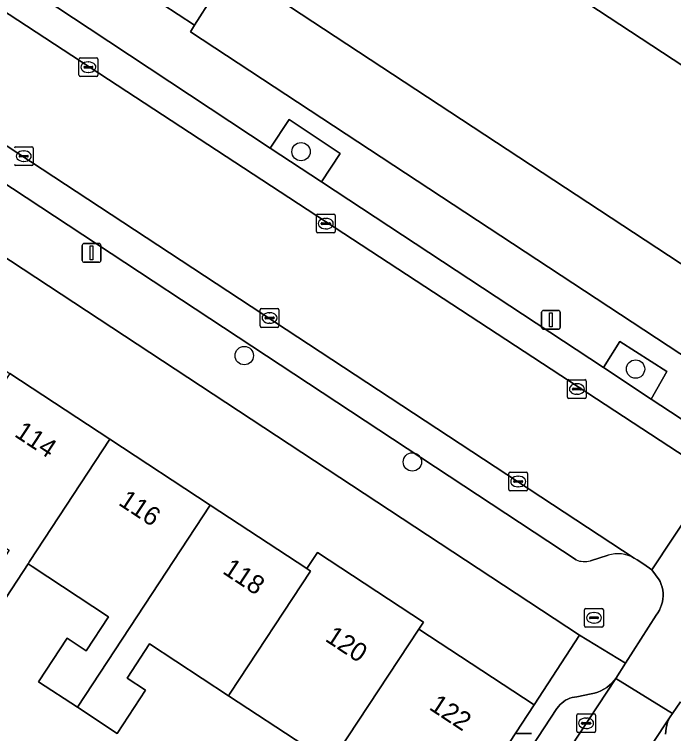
# Model space of a CAD drawing. Extents: x 159279 to 160377, y 384531 to 385888.
# Drawn here: x 160051.36 to 160086.51, y 384817.27 to 384855.62 of the extents above; entities that cross this region are included whole.
import ezdxf

# ---------------------------------------------------------------- set-up
doc = ezdxf.new("R2010")
doc.units = 0
for name, color, linetype in [('IMGEO_Boom', 7, 'Continuous'), ('IMGEO_Brandkraan', 7, 'Continuous'), ('IMGEO_Erf', 7, 'Continuous'), ('IMGEO_Groenvoorziening', 7, 'Continuous'), ('IMGEO_Kolk', 7, 'Continuous'), ('IMGEO_Lichtmast', 7, 'Continuous'), ('IMGEO_Pand', 7, 'Continuous'), ('IMGEO_Pand_nummerreeks', 7, 'Continuous'), ('IMGEO_Parkeervlak_open', 7, 'Continuous'), ('IMGEO_Rijbaan_lokaal_open', 7, 'Continuous'), ('IMGEO_Voetpad_open', 7, 'Continuous')]:
    doc.layers.add(name, color=color, linetype=linetype)

msp = doc.modelspace()

# ---------------------------------------------------------------- linework, layer by layer
at = {"layer": 'IMGEO_Boom'}
for centre in [(160066.645, 384848.302), (160063.615, 384837.428), (160084.479, 384836.709), (160072.58, 384831.758)]:
    msp.add_circle(centre, 0.489, dxfattribs=at)
at = {"layer": 'IMGEO_Brandkraan'}
for p, q in [((160081.761, 384823.02), (160081.761, 384823.872)), ((160081.836, 384823.946), (160082.688, 384823.946)), ((160082.249, 384823.726), (160082.274, 384823.726)), ((160082.762, 384823.872), (160082.762, 384823.02)), ((160082.02, 384823.44), (160082.02, 384823.452)), ((160082.458, 384823.403), (160082.06, 384823.403)), ((160082.063, 384823.489), (160082.461, 384823.489)), ((160082.504, 384823.452), (160082.504, 384823.44)), ((160082.688, 384822.946), (160081.836, 384822.946)), ((160082.272, 384823.166), (160082.247, 384823.166))]:
    msp.add_line(p, q, dxfattribs=at)
for points in [[(160081.761, 384823.02), (160081.761, 384823.872)], [(160081.836, 384823.946), (160082.688, 384823.946)], [(160082.762, 384823.872), (160082.762, 384823.02)], [(160082.688, 384822.946), (160081.836, 384822.946)]]:
    msp.add_lwpolyline(points, dxfattribs=at)
for centre, radius, start, end in [((160081.838, 384823.87), 0.0765, 91.552, 178.448), ((160081.838, 384823.87), 0.0765, 91.552, 178.448), ((160082.686, 384823.87), 0.0765, 1.552, 88.448), ((160082.686, 384823.87), 0.0765, 1.552, 88.448), ((160082.06, 384823.449), 0.0403, 85.8775, 175.7526), ((160082.057, 384823.439), 0.0366, 178.938, 274.7102), ((160082.461, 384823.446), 0.043, 264.8664, 352.4533), ((160082.465, 384823.451), 0.0386, 1.7309, 96.639), ((160081.838, 384823.022), 0.0765, 181.552, 268.448), ((160081.838, 384823.022), 0.0765, 181.552, 268.448), ((160082.686, 384823.022), 0.0765, 271.552, 358.448), ((160082.686, 384823.022), 0.0765, 271.552, 358.448)]:
    msp.add_arc(centre, radius, start, end, dxfattribs=at)
for centre, major_axis, ratio, start_param, end_param in [((160082.248, 384823.446), (-0.387, 0.002), 0.722429, 4.712389, 7.853982), ((160082.273, 384823.446), (-0.39, 0.002), 0.717154, 1.570796, 4.712389)]:
    msp.add_ellipse(centre, major_axis=major_axis, ratio=ratio, start_param=start_param, end_param=end_param, dxfattribs=at)
at = {"layer": 'IMGEO_Erf'}
for points in [[(160060.532, 384883.683), (160054.482, 384874.447), (160057.096, 384872.735), (160057.2, 384872.894), (160059.366, 384871.475), (160061.377, 384870.127), (160062.989, 384869.047), (160065.505, 384867.361), (160060.669, 384860.007), (160060.538, 384860.09), (160058.356, 384856.775), (160060.969, 384855.055), (160061.94, 384856.593), (160062.105, 384856.844), (160062.968, 384858.071), (160067.831, 384865.477), (160100.599, 384843.961)], [(160066.839, 384816.62), (160062.778, 384819.287), (160058.569, 384822.051), (160057.373, 384820.229), (160058.349, 384819.588), (160056.836, 384817.283), (160054.718, 384818.674), (160052.653, 384820.03), (160054.178, 384822.353), (160055.185, 384821.692), (160056.375, 384823.504), (160052.31, 384826.174), (160052.089, 384826.319), (160049.39, 384822.213)]]:
    msp.add_lwpolyline(points, dxfattribs=at)
msp.add_lwpolyline([(160081.482, 384822.515), (160031.613, 384855.334), (160029.148, 384851.677), (160035.303, 384847.635), (160035.492, 384847.922), (160041.083, 384844.25), (160040.538, 384843.42), (160045.765, 384839.988), (160051.112, 384836.476), (160056.459, 384832.964), (160061.805, 384829.454), (160066.956, 384826.071), (160067.526, 384826.929), (160073.165, 384823.22), (160072.917, 384822.843), (160079.077, 384818.797)], close=True, dxfattribs=at)
at = {"layer": 'IMGEO_Groenvoorziening'}
for points in [[(160067.731, 384846.686), (160068.724, 384848.201), (160066.018, 384850.011), (160065.005, 384848.482)], [(160086.146, 384836.582), (160083.645, 384838.182), (160082.763, 384836.792), (160085.316, 384835.111)]]:
    msp.add_lwpolyline(points, close=True, dxfattribs=at)
at = {"layer": 'IMGEO_Kolk'}
for p, q in [((160054.806, 384852.38), (160054.806, 384853.232)), ((160054.881, 384853.306), (160055.733, 384853.306)), ((160055.807, 384853.232), (160055.807, 384852.38)), ((160055.065, 384852.8), (160055.065, 384852.812)), ((160055.108, 384852.849), (160055.506, 384852.849)), ((160055.294, 384853.086), (160055.319, 384853.086)), ((160055.549, 384852.812), (160055.549, 384852.8)), ((160055.503, 384852.763), (160055.105, 384852.763)), ((160055.317, 384852.526), (160055.292, 384852.526)), ((160055.733, 384852.306), (160054.881, 384852.306)), ((160051.436, 384848.564), (160052.288, 384848.564)), ((160051.849, 384848.344), (160051.874, 384848.344)), ((160052.362, 384848.49), (160052.362, 384847.638)), ((160051.62, 384848.058), (160051.62, 384848.07)), ((160052.058, 384848.021), (160051.66, 384848.021)), ((160051.663, 384848.107), (160052.061, 384848.107)), ((160051.872, 384847.784), (160051.847, 384847.784)), ((160052.104, 384848.07), (160052.104, 384848.058)), ((160052.288, 384847.564), (160051.436, 384847.564)), ((160067.464, 384844.04), (160067.464, 384844.892)), ((160067.539, 384844.966), (160068.391, 384844.966)), ((160067.952, 384844.746), (160067.977, 384844.746)), ((160068.465, 384844.892), (160068.465, 384844.04)), ((160067.723, 384844.46), (160067.723, 384844.472)), ((160068.161, 384844.423), (160067.763, 384844.423)), ((160067.766, 384844.509), (160068.164, 384844.509)), ((160068.207, 384844.472), (160068.207, 384844.46)), ((160068.391, 384843.966), (160067.539, 384843.966)), ((160067.975, 384844.186), (160067.95, 384844.186)), ((160064.466, 384839.009), (160064.466, 384839.861)), ((160064.541, 384839.935), (160065.393, 384839.935)), ((160065.467, 384839.861), (160065.467, 384839.009)), ((160064.725, 384839.429), (160064.725, 384839.441)), ((160065.163, 384839.392), (160064.765, 384839.392)), ((160064.768, 384839.478), (160065.166, 384839.478)), ((160064.954, 384839.715), (160064.979, 384839.715)), ((160065.209, 384839.441), (160065.209, 384839.429)), ((160064.977, 384839.155), (160064.952, 384839.155)), ((160065.393, 384838.935), (160064.541, 384838.935)), ((160080.852, 384835.218), (160080.852, 384836.07)), ((160080.927, 384836.144), (160081.779, 384836.144)), ((160081.34, 384835.924), (160081.365, 384835.924)), ((160081.853, 384836.07), (160081.853, 384835.218)), ((160081.111, 384835.638), (160081.111, 384835.65)), ((160081.549, 384835.601), (160081.151, 384835.601)), ((160081.154, 384835.687), (160081.552, 384835.687)), ((160081.595, 384835.65), (160081.595, 384835.638)), ((160081.779, 384835.144), (160080.927, 384835.144)), ((160081.363, 384835.364), (160081.338, 384835.364)), ((160077.721, 384830.288), (160077.721, 384831.14)), ((160077.796, 384831.214), (160078.648, 384831.214)), ((160078.209, 384830.994), (160078.234, 384830.994)), ((160078.722, 384831.14), (160078.722, 384830.288)), ((160077.98, 384830.708), (160077.98, 384830.72)), ((160078.418, 384830.671), (160078.02, 384830.671)), ((160078.023, 384830.757), (160078.421, 384830.757)), ((160078.464, 384830.72), (160078.464, 384830.708)), ((160078.648, 384830.214), (160077.796, 384830.214)), ((160078.232, 384830.434), (160078.207, 384830.434)), ((160081.419, 384818.321), (160082.271, 384818.321)), ((160081.344, 384817.395), (160081.344, 384818.247)), ((160081.646, 384817.864), (160082.044, 384817.864)), ((160081.832, 384818.101), (160081.857, 384818.101)), ((160082.345, 384818.247), (160082.345, 384817.395)), ((160081.603, 384817.815), (160081.603, 384817.827)), ((160082.041, 384817.778), (160081.643, 384817.778)), ((160081.855, 384817.541), (160081.83, 384817.541)), ((160082.087, 384817.827), (160082.087, 384817.815)), ((160082.271, 384817.321), (160081.419, 384817.321))]:
    msp.add_line(p, q, dxfattribs=at)
for points in [[(160054.806, 384852.38), (160054.806, 384853.232)], [(160054.881, 384853.306), (160055.733, 384853.306)], [(160055.807, 384853.232), (160055.807, 384852.38)], [(160055.733, 384852.306), (160054.881, 384852.306)], [(160051.436, 384848.564), (160052.288, 384848.564)], [(160052.362, 384848.49), (160052.362, 384847.638)], [(160052.288, 384847.564), (160051.436, 384847.564)], [(160067.464, 384844.04), (160067.464, 384844.892)], [(160067.539, 384844.966), (160068.391, 384844.966)], [(160068.465, 384844.892), (160068.465, 384844.04)], [(160068.391, 384843.966), (160067.539, 384843.966)], [(160064.466, 384839.009), (160064.466, 384839.861)], [(160064.541, 384839.935), (160065.393, 384839.935)], [(160065.467, 384839.861), (160065.467, 384839.009)], [(160065.393, 384838.935), (160064.541, 384838.935)], [(160080.852, 384835.218), (160080.852, 384836.07)], [(160080.927, 384836.144), (160081.779, 384836.144)], [(160081.853, 384836.07), (160081.853, 384835.218)], [(160081.779, 384835.144), (160080.927, 384835.144)], [(160077.721, 384830.288), (160077.721, 384831.14)], [(160077.796, 384831.214), (160078.648, 384831.214)], [(160078.722, 384831.14), (160078.722, 384830.288)], [(160078.648, 384830.214), (160077.796, 384830.214)], [(160081.419, 384818.321), (160082.271, 384818.321)], [(160081.344, 384817.395), (160081.344, 384818.247)], [(160082.345, 384818.247), (160082.345, 384817.395)], [(160082.271, 384817.321), (160081.419, 384817.321)]]:
    msp.add_lwpolyline(points, dxfattribs=at)
for centre, radius, start, end in [((160054.883, 384853.23), 0.0765, 91.552, 178.448), ((160054.883, 384853.23), 0.0765, 91.552, 178.448), ((160055.731, 384853.23), 0.0765, 1.552, 88.448), ((160055.731, 384853.23), 0.0765, 1.552, 88.448), ((160055.105, 384852.809), 0.0403, 85.8775, 175.7526), ((160055.102, 384852.799), 0.0366, 178.938, 274.7102), ((160055.506, 384852.806), 0.043, 264.8664, 352.4533), ((160055.51, 384852.811), 0.0386, 1.7309, 96.639), ((160054.883, 384852.382), 0.0765, 181.552, 268.448), ((160054.883, 384852.382), 0.0765, 181.552, 268.448), ((160055.731, 384852.382), 0.0765, 271.552, 358.448), ((160055.731, 384852.382), 0.0765, 271.552, 358.448), ((160051.438, 384848.488), 0.0765, 91.552, 178.448), ((160051.438, 384848.488), 0.0765, 91.552, 178.448), ((160052.286, 384848.488), 0.0765, 1.552, 88.448), ((160052.286, 384848.488), 0.0765, 1.552, 88.448), ((160051.66, 384848.067), 0.0403, 85.8775, 175.7526), ((160051.657, 384848.057), 0.0366, 178.938, 274.7102), ((160052.061, 384848.064), 0.043, 264.8664, 352.4533), ((160052.065, 384848.069), 0.0386, 1.7309, 96.639), ((160051.438, 384847.64), 0.0765, 181.552, 268.448), ((160051.438, 384847.64), 0.0765, 181.552, 268.448), ((160052.286, 384847.64), 0.0765, 271.552, 358.448), ((160052.286, 384847.64), 0.0765, 271.552, 358.448), ((160067.541, 384844.89), 0.0765, 91.552, 178.448), ((160067.541, 384844.89), 0.0765, 91.552, 178.448), ((160068.389, 384844.89), 0.0765, 1.552, 88.448), ((160068.389, 384844.89), 0.0765, 1.552, 88.448), ((160067.763, 384844.469), 0.0403, 85.8775, 175.7526), ((160067.76, 384844.459), 0.0366, 178.938, 274.7102), ((160068.164, 384844.466), 0.043, 264.8664, 352.4533), ((160068.168, 384844.471), 0.0386, 1.7309, 96.639), ((160067.541, 384844.042), 0.0765, 181.552, 268.448), ((160067.541, 384844.042), 0.0765, 181.552, 268.448), ((160068.389, 384844.042), 0.0765, 271.552, 358.448), ((160068.389, 384844.042), 0.0765, 271.552, 358.448), ((160064.543, 384839.859), 0.0765, 91.552, 178.448), ((160064.543, 384839.859), 0.0765, 91.552, 178.448), ((160065.391, 384839.859), 0.0765, 1.552, 88.448), ((160065.391, 384839.859), 0.0765, 1.552, 88.448), ((160064.765, 384839.438), 0.0403, 85.8775, 175.7526), ((160064.762, 384839.428), 0.0366, 178.938, 274.7102), ((160065.166, 384839.435), 0.043, 264.8664, 352.4533), ((160065.17, 384839.44), 0.0386, 1.7309, 96.639), ((160064.543, 384839.011), 0.0765, 181.552, 268.448), ((160064.543, 384839.011), 0.0765, 181.552, 268.448), ((160065.391, 384839.011), 0.0765, 271.552, 358.448), ((160065.391, 384839.011), 0.0765, 271.552, 358.448), ((160080.929, 384836.068), 0.0765, 91.552, 178.448), ((160080.929, 384836.068), 0.0765, 91.552, 178.448), ((160081.777, 384836.068), 0.0765, 1.552, 88.448), ((160081.777, 384836.068), 0.0765, 1.552, 88.448), ((160081.151, 384835.647), 0.0403, 85.8775, 175.7526), ((160081.148, 384835.637), 0.0366, 178.938, 274.7102), ((160081.552, 384835.644), 0.043, 264.8664, 352.4533), ((160081.556, 384835.649), 0.0386, 1.7309, 96.639), ((160080.929, 384835.22), 0.0765, 181.552, 268.448), ((160080.929, 384835.22), 0.0765, 181.552, 268.448), ((160081.777, 384835.22), 0.0765, 271.552, 358.448), ((160081.777, 384835.22), 0.0765, 271.552, 358.448), ((160077.798, 384831.138), 0.0765, 91.552, 178.448), ((160077.798, 384831.138), 0.0765, 91.552, 178.448), ((160078.646, 384831.138), 0.0765, 1.552, 88.448), ((160078.646, 384831.138), 0.0765, 1.552, 88.448), ((160078.02, 384830.717), 0.0403, 85.8775, 175.7526), ((160078.017, 384830.707), 0.0366, 178.938, 274.7102), ((160078.421, 384830.714), 0.043, 264.8664, 352.4533), ((160078.425, 384830.719), 0.0386, 1.7309, 96.639), ((160077.798, 384830.29), 0.0765, 181.552, 268.448), ((160077.798, 384830.29), 0.0765, 181.552, 268.448), ((160078.646, 384830.29), 0.0765, 271.552, 358.448), ((160078.646, 384830.29), 0.0765, 271.552, 358.448), ((160081.421, 384818.245), 0.0765, 91.552, 178.448), ((160081.421, 384818.245), 0.0765, 91.552, 178.448), ((160082.269, 384818.245), 0.0765, 1.552, 88.448), ((160082.269, 384818.245), 0.0765, 1.552, 88.448), ((160081.643, 384817.824), 0.0403, 85.8775, 175.7526), ((160082.048, 384817.826), 0.0386, 1.7309, 96.639), ((160081.64, 384817.814), 0.0366, 178.938, 274.7102), ((160082.044, 384817.821), 0.043, 264.8664, 352.4533), ((160081.421, 384817.397), 0.0765, 181.552, 268.448), ((160081.421, 384817.397), 0.0765, 181.552, 268.448), ((160082.269, 384817.397), 0.0765, 271.552, 358.448), ((160082.269, 384817.397), 0.0765, 271.552, 358.448)]:
    msp.add_arc(centre, radius, start, end, dxfattribs=at)
for centre, major_axis, ratio, start_param, end_param in [((160055.293, 384852.806), (-0.387, 0.002), 0.722429, 4.712389, 7.853982), ((160055.318, 384852.806), (-0.39, 0.002), 0.717154, 1.570796, 4.712389), ((160051.848, 384848.064), (-0.387, 0.002), 0.722429, 4.712389, 7.853982), ((160051.873, 384848.064), (-0.39, 0.002), 0.717154, 1.570796, 4.712389), ((160067.951, 384844.466), (-0.387, 0.002), 0.722429, 4.712389, 7.853982), ((160067.976, 384844.466), (-0.39, 0.002), 0.717154, 1.570796, 4.712389), ((160064.953, 384839.435), (-0.387, 0.002), 0.722429, 4.712389, 7.853982), ((160064.978, 384839.435), (-0.39, 0.002), 0.717154, 1.570796, 4.712389), ((160081.339, 384835.644), (-0.387, 0.002), 0.722429, 4.712389, 7.853982), ((160081.364, 384835.644), (-0.39, 0.002), 0.717154, 1.570796, 4.712389), ((160078.208, 384830.714), (-0.387, 0.002), 0.722429, 4.712389, 7.853982), ((160078.233, 384830.714), (-0.39, 0.002), 0.717154, 1.570796, 4.712389), ((160081.831, 384817.821), (-0.387, 0.002), 0.722429, 4.712389, 7.853982), ((160081.856, 384817.821), (-0.39, 0.002), 0.717154, 1.570796, 4.712389)]:
    msp.add_ellipse(centre, major_axis=major_axis, ratio=ratio, start_param=start_param, end_param=end_param, dxfattribs=at)
at = {"layer": 'IMGEO_Lichtmast'}
for p, q in [((160054.98, 384842.505), (160054.98, 384843.305)), ((160054.98, 384843.305), (160054.98, 384842.505)), ((160055.08, 384843.405), (160055.87, 384843.405)), ((160055.87, 384843.405), (160055.08, 384843.405)), ((160055.97, 384843.305), (160055.97, 384842.505)), ((160055.97, 384842.505), (160055.97, 384843.305)), ((160055.87, 384842.405), (160055.08, 384842.405)), ((160055.08, 384842.405), (160055.87, 384842.405)), ((160079.472, 384838.935), (160079.472, 384839.735)), ((160079.472, 384839.735), (160079.472, 384838.935)), ((160079.572, 384839.835), (160080.362, 384839.835)), ((160080.362, 384839.835), (160079.572, 384839.835)), ((160080.462, 384839.735), (160080.462, 384838.935)), ((160080.462, 384838.935), (160080.462, 384839.735)), ((160080.362, 384838.835), (160079.572, 384838.835)), ((160079.572, 384838.835), (160080.362, 384838.835)), ((160078.134, 384817.27), (160078.924, 384817.27)), ((160078.924, 384817.27), (160078.134, 384817.27))]:
    msp.add_line(p, q, dxfattribs=at)
for points in [[(160055.4, 384843.28), (160055.55, 384843.28), (160055.55, 384842.53), (160055.4, 384842.53), (160055.4, 384843.28)], [(160079.892, 384839.71), (160080.042, 384839.71), (160080.042, 384838.96), (160079.892, 384838.96), (160079.892, 384839.71)]]:
    msp.add_lwpolyline(points, dxfattribs=at)
for centre, start, end in [((160055.08, 384843.305), 90, 180), ((160055.08, 384843.305), 90, 180), ((160055.87, 384843.305), 0, 90), ((160055.87, 384843.305), 360, 90), ((160055.08, 384842.505), 180, 270), ((160055.08, 384842.505), 180, 270), ((160055.87, 384842.505), 270, 0), ((160055.87, 384842.505), 270, 0), ((160079.572, 384839.735), 90, 180), ((160079.572, 384839.735), 90, 180), ((160080.362, 384839.735), 0, 90), ((160080.362, 384839.735), 360, 90), ((160079.572, 384838.935), 180, 270), ((160079.572, 384838.935), 180, 270), ((160080.362, 384838.935), 270, 0), ((160080.362, 384838.935), 270, 0)]:
    msp.add_arc(centre, 0.1, start, end, dxfattribs=at)
at = {"layer": 'IMGEO_Pand'}
for points in [[(160067.831, 384865.477), (160062.968, 384858.071), (160095.406, 384836.742), (160095.717, 384836.537), (160100.599, 384843.961)], [(160056.459, 384832.964), (160051.112, 384836.476), (160046.778, 384829.885), (160051.091, 384827.053), (160049.898, 384825.236), (160048.968, 384825.846), (160047.428, 384823.5), (160049.39, 384822.213), (160052.089, 384826.319), (160052.175, 384826.449)], [(160061.805, 384829.454), (160056.459, 384832.964), (160052.175, 384826.449), (160052.089, 384826.319), (160052.31, 384826.174), (160056.375, 384823.504), (160055.185, 384821.692), (160054.178, 384822.353), (160052.653, 384820.03), (160054.718, 384818.674), (160057.52, 384822.935)], [(160062.865, 384819.42), (160067.151, 384825.941), (160066.956, 384826.071), (160061.805, 384829.454), (160057.52, 384822.935), (160054.718, 384818.674), (160056.836, 384817.283), (160058.349, 384819.588), (160057.373, 384820.229), (160058.569, 384822.051), (160062.778, 384819.287)], [(160072.917, 384822.843), (160073.165, 384823.22), (160067.526, 384826.929), (160066.956, 384826.071), (160067.151, 384825.941), (160062.865, 384819.42), (160062.778, 384819.287), (160066.839, 384816.62), (160065.638, 384814.791), (160064.974, 384815.228), (160063.512, 384813.002), (160065.109, 384811.952), (160065.338, 384811.802), (160068.398, 384816.452), (160068.617, 384816.308)], [(160079.077, 384818.797), (160072.917, 384822.843), (160068.617, 384816.308), (160068.398, 384816.452), (160065.338, 384811.802), (160067.117, 384810.633), (160067.44, 384810.421), (160068.817, 384812.518), (160067.855, 384813.149), (160069.533, 384815.704), (160074.782, 384812.258)]]:
    msp.add_lwpolyline(points, close=True, dxfattribs=at)
at = {"layer": 'IMGEO_Parkeervlak_open'}
for points in [[(160087.942, 384833.383), (160085.316, 384835.111), (160082.763, 384836.792), (160067.731, 384846.686), (160065.005, 384848.482), (160055.349, 384854.863), (160042.69, 384863.228)], [(160039.958, 384862.912), (160088.672, 384831.016)], [(160084.413, 384826.629), (160036.704, 384857.988)], [(160037.709, 384855.267), (160081.307, 384826.532)], [(160082.069, 384826.49), (160083.022, 384826.777)], [(160072.328, 384803.34), (160083.423, 384820.211), (160083.338, 384820.102), (160083.217, 384819.968), (160083.084, 384819.845), (160082.94, 384819.735), (160082.788, 384819.639), (160082.627, 384819.556), (160082.46, 384819.488), (160082.287, 384819.435), (160082.11, 384819.398), (160081.345, 384819.235), (160081.221, 384819.219), (160081.098, 384819.192), (160080.979, 384819.154), (160080.863, 384819.106), (160080.752, 384819.047), (160080.647, 384818.979), (160080.549, 384818.902), (160080.457, 384818.816), (160080.374, 384818.723), (160080.299, 384818.622), (160080.29, 384818.608), (160072.477, 384806.705)], [(160086.079, 384817.237), (160086.085, 384817.4), (160086.106, 384817.561), (160086.14, 384817.72), (160086.189, 384817.875), (160086.252, 384818.025), (160086.328, 384818.169), (160075.432, 384801.721)]]:
    msp.add_lwpolyline(points, dxfattribs=at)
for centre, radius, start, end in [((160083.548, 384825.108), 1.75, 60.3725, 107.4809), ((160081.749, 384827.613), 1.167, 247.7666, 285.9237)]:
    msp.add_arc(centre, radius, start, end, dxfattribs=at)
at = {"layer": 'IMGEO_Rijbaan_lokaal_open'}
for points in [[(160039.958, 384862.912), (160036.704, 384857.988), (160084.413, 384826.629), (160084.562, 384826.531), (160084.922, 384826.311), (160085.34, 384826.005), (160088.672, 384831.016)], [(160086.328, 384818.169), (160086.443, 384818.343), (160083.423, 384820.211), (160072.328, 384803.34), (160072.265, 384803.245), (160071.966, 384802.842), (160074.896, 384800.887), (160075.334, 384801.573), (160075.432, 384801.721)]]:
    msp.add_lwpolyline(points, close=True, dxfattribs=at)
msp.add_lwpolyline([(160088.672, 384831.016), (160085.34, 384826.005), (160085.744, 384825.472), (160085.792, 384825.373), (160085.85, 384825.227), (160085.895, 384825.076), (160085.926, 384824.921), (160085.943, 384824.765), (160085.946, 384824.607), (160085.935, 384824.45), (160085.909, 384824.295), (160085.871, 384824.142), (160085.818, 384823.993), (160085.753, 384823.85), (160085.675, 384823.713), (160085.585, 384823.584), (160083.951, 384821.035), (160083.423, 384820.211), (160086.443, 384818.343), (160086.87, 384818.959)], dxfattribs=at)
at = {"layer": 'IMGEO_Voetpad_open'}
for points in [[(160042.69, 384863.228), (160055.349, 384854.863), (160065.005, 384848.482), (160066.018, 384850.011), (160068.724, 384848.201), (160067.731, 384846.686), (160082.763, 384836.792), (160083.645, 384838.182), (160086.146, 384836.582), (160085.316, 384835.111), (160087.942, 384833.383)], [(160029.066, 384857.232), (160031.613, 384855.334), (160081.482, 384822.515), (160083.951, 384821.035), (160085.585, 384823.584), (160085.675, 384823.713), (160085.753, 384823.85), (160085.818, 384823.993), (160085.871, 384824.142), (160085.909, 384824.295), (160085.935, 384824.45), (160085.946, 384824.607), (160085.943, 384824.765), (160085.926, 384824.921), (160085.895, 384825.076), (160085.85, 384825.227), (160085.792, 384825.373), (160085.744, 384825.472), (160085.34, 384826.005), (160084.922, 384826.311), (160084.562, 384826.531), (160084.413, 384826.629)], [(160093.215, 384833.349), (160060.746, 384854.701), (160060.969, 384855.055), (160058.356, 384856.775)], [(160081.307, 384826.532), (160037.709, 384855.267)], [(160083.022, 384826.777), (160082.069, 384826.49)], [(160072.477, 384806.705), (160080.29, 384818.608), (160080.299, 384818.622), (160080.374, 384818.723), (160080.457, 384818.816), (160080.549, 384818.902), (160080.647, 384818.979), (160080.752, 384819.047), (160080.863, 384819.106), (160080.979, 384819.154), (160081.098, 384819.192), (160081.221, 384819.219), (160081.345, 384819.235), (160082.11, 384819.398), (160082.287, 384819.435), (160082.46, 384819.488), (160082.627, 384819.556), (160082.788, 384819.639), (160082.94, 384819.735), (160083.084, 384819.845), (160083.217, 384819.968), (160083.338, 384820.102), (160083.423, 384820.211), (160083.951, 384821.035), (160081.482, 384822.515), (160079.077, 384818.797), (160074.782, 384812.258)], [(160086.87, 384818.959), (160086.443, 384818.343), (160086.328, 384818.169), (160086.252, 384818.025), (160086.189, 384817.875), (160086.14, 384817.72), (160086.106, 384817.561), (160086.085, 384817.4), (160086.079, 384817.237)]]:
    msp.add_lwpolyline(points, dxfattribs=at)
msp.add_lwpolyline([(160060.969, 384855.055), (160060.746, 384854.701), (160093.215, 384833.349), (160094.43, 384835.23), (160095.406, 384836.742), (160062.968, 384858.071), (160062.105, 384856.844), (160061.94, 384856.593)], close=True, dxfattribs=at)
for centre, radius, start, end in [((160083.548, 384825.108), 1.75, 60.3725, 107.4809), ((160081.749, 384827.613), 1.167, 247.7666, 285.9237)]:
    msp.add_arc(centre, radius, start, end, dxfattribs=at)

# ---------------------------------------------------------------- texts
at = {"layer": 'IMGEO_Pand_nummerreeks'}
for s, rotation, p in [('114', 326.6309, (160051.31, 384833.155)), ('116', 326.6309, (160056.857, 384829.502)), ('118', 326.6337, (160062.407, 384825.847)), ('120', 326.6309, (160067.879, 384822.243)), ('122', 326.6309, (160073.421, 384818.594))]:
    msp.add_text(s, height=1, rotation=rotation, dxfattribs=at).set_placement(p)

doc.saveas('drawing.dxf')
